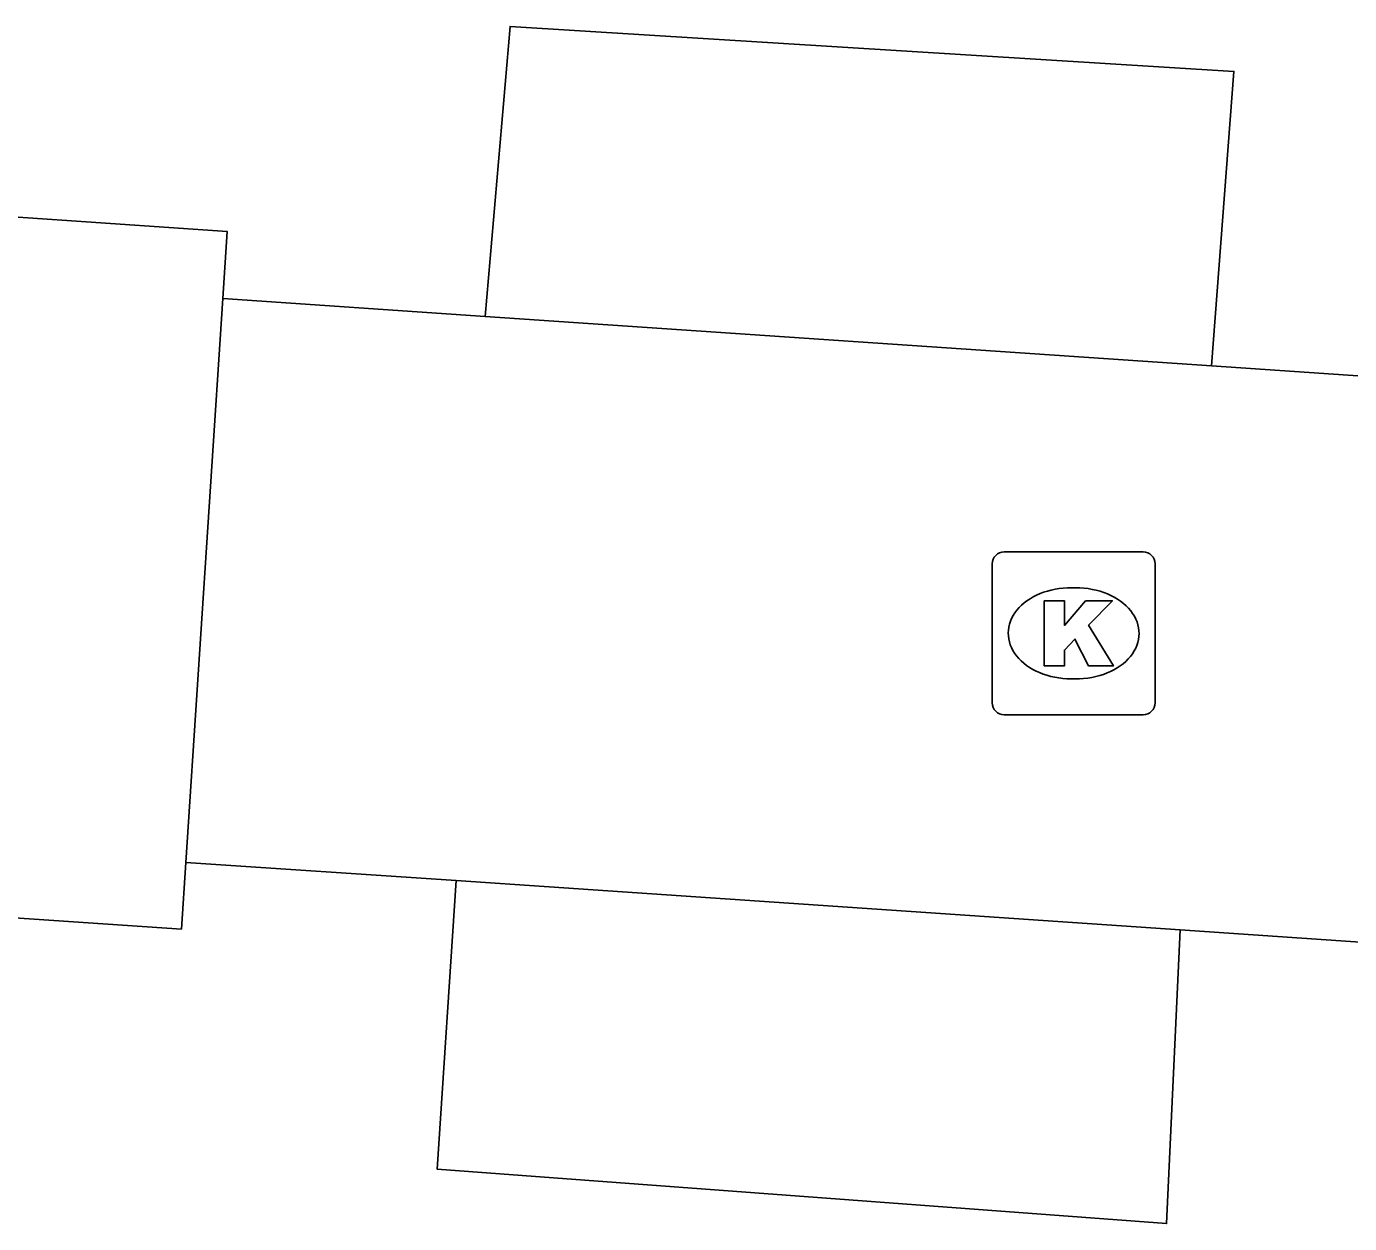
# Model space of a CAD drawing. Extents: x 159961 to 160856, y 382704 to 383353.
# Drawn here: x 160687.97 to 160696.08, y 382882.22 to 382889.56 of the extents above; entities that cross this region are included whole.
import ezdxf

# ---------------------------------------------------------------- set-up
doc = ezdxf.new("R2010")
doc.units = 0
for name, color, linetype in [('IMGEO_Kolk', 7, 'Continuous'), ('IMGEO_Rijbaan_lokaal_open', 7, 'Continuous'), ('IMGEO_Voetpad_open', 7, 'Continuous')]:
    doc.layers.add(name, color=color, linetype=linetype)

msp = doc.modelspace()

# ---------------------------------------------------------------- linework, layer by layer
at = {"layer": 'IMGEO_Kolk'}
for p, q in [((160693.9659, 382886.3425), (160694.8181, 382886.3425)), ((160693.8915, 382885.4159), (160693.8915, 382886.2681)), ((160694.8925, 382886.2681), (160694.8925, 382885.4159)), ((160694.3795, 382886.1217), (160694.4045, 382886.1217)), ((160694.4015, 382885.5623), (160694.3766, 382885.5623)), ((160694.8181, 382885.3415), (160693.9659, 382885.3415))]:
    msp.add_line(p, q, dxfattribs=at)
for points in [[(160693.9659, 382886.3425), (160694.8181, 382886.3425)], [(160693.8915, 382885.4159), (160693.8915, 382886.2681)], [(160694.8925, 382886.2681), (160694.8925, 382885.4159)], [(160694.2117, 382886.042), (160694.3352, 382886.042), (160694.3352, 382885.8908), (160694.4648, 382886.042), (160694.6294, 382886.042), (160694.4833, 382885.8911), (160694.6359, 382885.642), (160694.4836, 382885.642), (160694.3993, 382885.8062), (160694.3352, 382885.7392), (160694.3352, 382885.642), (160694.2117, 382885.642), (160694.2117, 382886.042)], [(160694.8181, 382885.3415), (160693.9659, 382885.3415)]]:
    msp.add_lwpolyline(points, dxfattribs=at)
for centre, start, end in [((160693.968, 382886.266), 91.55205, 178.44795), ((160693.968, 382886.266), 91.55205, 178.44795), ((160694.816, 382886.266), 1.55205, 88.44795), ((160694.816, 382886.266), 1.55205, 88.44795), ((160693.968, 382885.418), 181.55205, 268.44795), ((160693.968, 382885.418), 181.55205, 268.44795), ((160694.816, 382885.418), 271.55205, 358.44795), ((160694.816, 382885.418), 271.55205, 358.44795)]:
    msp.add_arc(centre, 0.0765, start, end, dxfattribs=at)
for centre, major_axis, ratio, start_param, end_param in [((160694.378, 382885.842), (-0.3872, 0.002), 0.722429, 4.712389, 7.853982), ((160694.403, 382885.842), (-0.3901, 0.002), 0.717154, 1.570796, 4.712389)]:
    msp.add_ellipse(centre, major_axis=major_axis, ratio=ratio, start_param=start_param, end_param=end_param, dxfattribs=at)
at = {"layer": 'IMGEO_Rijbaan_lokaal_open'}
for points in [[(160686.312, 382888.093), (160686.339, 382888.502), (160689.202, 382888.306), (160689.175, 382887.896)], [(160688.948, 382884.437), (160689.175, 382887.896)], [(160689.175, 382887.896), (160690.784, 382887.786)], [(160690.784, 382887.786), (160695.238, 382887.483)], [(160695.238, 382887.483), (160707.389, 382886.652)], [(160688.948, 382884.437), (160688.921, 382884.028), (160686.058, 382884.222), (160686.085, 382884.631)], [(160690.605, 382884.325), (160688.948, 382884.437)], [(160690.605, 382884.325), (160695.046, 382884.023)], [(160696.538, 382883.922), (160695.046, 382884.023)]]:
    msp.add_lwpolyline(points, dxfattribs=at)
at = {"layer": 'IMGEO_Voetpad_open'}
for points in [[(160690.784, 382887.786), (160690.936, 382889.564), (160695.375, 382889.288), (160695.238, 382887.483)], [(160695.046, 382884.023), (160694.962, 382882.222), (160690.489, 382882.556), (160690.605, 382884.325)]]:
    msp.add_lwpolyline(points, dxfattribs=at)

doc.saveas('drawing.dxf')
